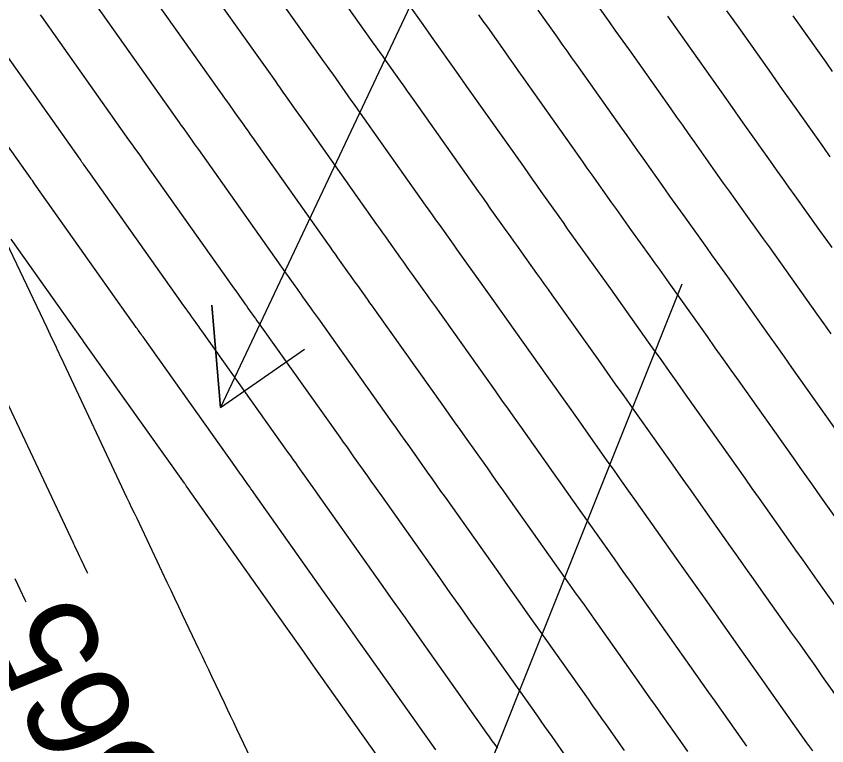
# Model space of a CAD drawing. Extents: x 954385 to 988206, y 1868364 to 1924553.
# Drawn here: x 956168.18 to 956215.62, y 1922541.89 to 1922584.62 of the extents above; entities that cross this region are included whole.
import ezdxf

# ---------------------------------------------------------------- set-up
doc = ezdxf.new("R2010")
doc.units = 0
for name, color, linetype in [('26', 7, 'Continuous'), ('5', 7, 'Continuous'), ('6', 7, 'Continuous'), ('7', 7, 'Continuous')]:
    doc.layers.add(name, color=color, linetype=linetype)

msp = doc.modelspace()

# ---------------------------------------------------------------- linework, layer by layer
at = {"layer": '26'}
for points in [[(956207.131, 1922618.928), (956180.126, 1922561.706), (956179.631, 1922567.686), (956180.126, 1922561.706), (956185.057, 1922565.125)], [(956207.131, 1922568.928), (956181.63, 1922505.053), (956180.771, 1922510.991), (956181.63, 1922505.053), (956186.343, 1922508.767)]]:
    msp.add_lwpolyline(points, dxfattribs=at)
at = {"layer": '6'}
for points in [[(956214.799, 1922541.587), (956214.462, 1922542.06), (956214.127, 1922542.534), (956212.256, 1922545.183), (956211.833, 1922545.783), (956211.409, 1922546.383), (956210.986, 1922546.982), (956210.562, 1922547.581), (956208.517, 1922550.473), (956208.034, 1922551.155), (956207.552, 1922551.837), (956207.07, 1922552.518), (956206.587, 1922553.2), (956204.478, 1922556.181), (956204.042, 1922556.796), (956203.606, 1922557.412), (956203.17, 1922558.028), (956202.734, 1922558.644), (956200.99, 1922561.108), (956200.554, 1922561.723), (956200.117, 1922562.339), (956199.681, 1922562.954), (956199.244, 1922563.569), (956196.135, 1922567.942), (956195.938, 1922568.219), (956195.741, 1922568.496), (956195.543, 1922568.772), (956195.345, 1922569.049), (956194.553, 1922570.154), (956194.356, 1922570.43), (956194.158, 1922570.707), (956193.961, 1922570.984), (956193.765, 1922571.261), (956192.948, 1922572.414), (956192.747, 1922572.699), (956192.545, 1922572.983), (956192.344, 1922573.268), (956192.142, 1922573.553), (956188.328, 1922578.942), (956188.15, 1922579.195), (956187.971, 1922579.447), (956187.792, 1922579.7), (956187.613, 1922579.953), (956186.898, 1922580.963), (956186.72, 1922581.216), (956186.541, 1922581.469), (956186.362, 1922581.721), (956186.183, 1922581.974), (956182.185, 1922587.615)], [(956201.692, 1922585.973), (956202.92, 1922584.238), (956203.227, 1922583.804), (956203.534, 1922583.37), (956203.84, 1922582.937), (956204.147, 1922582.503), (956206.49, 1922579.193), (956206.831, 1922578.711), (956207.172, 1922578.229), (956207.513, 1922577.748), (956207.854, 1922577.266), (956209.235, 1922575.315), (956209.568, 1922574.845), (956209.901, 1922574.377), (956210.235, 1922573.909), (956210.57, 1922573.441), (956211.91, 1922571.571), (956212.245, 1922571.103), (956212.579, 1922570.635), (956212.913, 1922570.167), (956213.247, 1922569.699), (956215.042, 1922567.173), (956215.452, 1922566.596), (956215.861, 1922566.019)], [(956166.513, 1922583.845), (956171.902, 1922576.24), (956171.953, 1922576.168), (956172.003, 1922576.097), (956172.054, 1922576.025), (956172.105, 1922575.954), (956172.358, 1922575.596), (956172.51, 1922575.381), (956177.795, 1922567.913), (956177.919, 1922567.737), (956178.043, 1922567.562), (956178.294, 1922567.207), (956178.355, 1922567.122), (956178.415, 1922567.036), (956178.476, 1922566.951), (956178.537, 1922566.866), (956178.781, 1922566.526), (956178.842, 1922566.441), (956178.903, 1922566.356), (956178.963, 1922566.271), (956179.024, 1922566.185), (956184.084, 1922559.067), (956184.229, 1922558.863), (956184.374, 1922558.659), (956184.518, 1922558.455), (956184.663, 1922558.251), (956185.241, 1922557.435), (956185.386, 1922557.231), (956185.53, 1922557.026), (956185.675, 1922556.822), (956185.819, 1922556.618), (956189.54, 1922551.36), (956190.189, 1922550.443), (956190.838, 1922549.526), (956191.487, 1922548.609), (956192.135, 1922547.692), (956195.711, 1922542.637), (956195.869, 1922542.413), (956196.027, 1922542.19), (956196.185, 1922541.966), (956196.343, 1922541.743)], [(956168.756, 1922550.296), (956168.699, 1922550.417), (956168.404, 1922551.039), (956168.11, 1922551.66)]]:
    msp.add_lwpolyline(points, dxfattribs=at)
at = {"layer": '7'}
for points in [[(956216.732, 1922549.235), (956215.069, 1922551.586), (956214.653, 1922552.173), (956214.238, 1922552.761), (956213.822, 1922553.348), (956213.406, 1922553.936), (956211.687, 1922556.365), (956211.262, 1922556.966), (956210.837, 1922557.567), (956210.411, 1922558.168), (956209.986, 1922558.768), (956207.398, 1922562.424), (956206.906, 1922563.118), (956206.415, 1922563.811), (956205.923, 1922564.504), (956205.431, 1922565.197), (956202.98, 1922568.645), (956202.728, 1922568.998), (956202.476, 1922569.352), (956202.224, 1922569.705), (956201.971, 1922570.058), (956200.96, 1922571.468), (956200.707, 1922571.821), (956200.455, 1922572.175), (956200.204, 1922572.528), (956199.953, 1922572.882), (956198.91, 1922574.355), (956198.653, 1922574.718), (956198.396, 1922575.082), (956198.139, 1922575.445), (956197.881, 1922575.809), (956194.656, 1922580.367), (956194.426, 1922580.692), (956194.196, 1922581.017), (956193.966, 1922581.342), (956193.736, 1922581.667), (956192.816, 1922582.967), (956192.586, 1922583.292), (956192.356, 1922583.617), (956192.126, 1922583.942), (956191.895, 1922584.267), (956188.454, 1922589.123)], [(956217.692, 1922542.68), (956215.383, 1922545.951), (956214.935, 1922546.586), (956214.486, 1922547.221), (956214.037, 1922547.856), (956213.588, 1922548.491), (956211.793, 1922551.029), (956211.344, 1922551.664), (956210.895, 1922552.299), (956210.446, 1922552.933), (956209.997, 1922553.568), (956208.14, 1922556.192), (956207.681, 1922556.841), (956207.221, 1922557.49), (956206.762, 1922558.138), (956206.303, 1922558.787), (956204.255, 1922561.679), (956203.761, 1922562.377), (956203.266, 1922563.075), (956202.771, 1922563.772), (956202.275, 1922564.47), (956199.558, 1922568.293), (956199.333, 1922568.609), (956199.109, 1922568.924), (956198.884, 1922569.238), (956198.658, 1922569.553), (956197.757, 1922570.811), (956197.531, 1922571.126), (956197.307, 1922571.441), (956197.082, 1922571.756), (956196.859, 1922572.072), (956195.929, 1922573.384), (956195.7, 1922573.708), (956195.471, 1922574.033), (956195.241, 1922574.357), (956195.012, 1922574.681), (956191.492, 1922579.654), (956191.288, 1922579.943), (956191.083, 1922580.232), (956190.879, 1922580.521), (956190.675, 1922580.81), (956189.857, 1922581.965), (956189.653, 1922582.254), (956189.448, 1922582.543), (956189.244, 1922582.832), (956189.039, 1922583.12), (956185.32, 1922588.369)], [(956179.051, 1922586.861), (956183.327, 1922580.827), (956183.48, 1922580.611), (956183.633, 1922580.394), (956183.786, 1922580.178), (956183.94, 1922579.961), (956184.552, 1922579.096), (956184.705, 1922578.879), (956184.858, 1922578.663), (956185.012, 1922578.446), (956185.165, 1922578.23), (956189.273, 1922572.425), (956189.446, 1922572.179), (956189.62, 1922571.934), (956189.794, 1922571.689), (956189.967, 1922571.444), (956190.67, 1922570.45), (956190.84, 1922570.211), (956191.01, 1922569.973), (956191.18, 1922569.734), (956191.35, 1922569.496), (956192.033, 1922568.544), (956192.203, 1922568.306), (956192.373, 1922568.068), (956192.543, 1922567.829), (956192.713, 1922567.591), (956196.212, 1922562.669), (956196.59, 1922562.136), (956196.969, 1922561.603), (956197.347, 1922561.07), (956197.725, 1922560.536), (956199.236, 1922558.402), (956199.613, 1922557.869), (956199.991, 1922557.335), (956200.369, 1922556.802), (956200.746, 1922556.268), (956203.178, 1922552.832), (956203.694, 1922552.103), (956204.209, 1922551.374), (956204.725, 1922550.646), (956205.24, 1922549.917), (956207.592, 1922546.593), (956207.962, 1922546.068), (956208.333, 1922545.544), (956208.703, 1922545.02), (956209.074, 1922544.495), (956210.562, 1922542.388), (956210.929, 1922541.868)], [(956175.916, 1922586.107), (956180.471, 1922579.68), (956180.598, 1922579.5), (956180.726, 1922579.32), (956180.853, 1922579.14), (956180.981, 1922578.96), (956181.491, 1922578.239), (956181.618, 1922578.058), (956181.746, 1922577.878), (956181.873, 1922577.698), (956182.001, 1922577.518), (956186.403, 1922571.297), (956186.549, 1922571.091), (956186.695, 1922570.885), (956186.84, 1922570.679), (956186.986, 1922570.473), (956187.576, 1922569.639), (956187.719, 1922569.439), (956187.861, 1922569.239), (956188.004, 1922569.038), (956188.147, 1922568.839), (956188.72, 1922568.04), (956188.863, 1922567.84), (956189.006, 1922567.64), (956189.148, 1922567.44), (956189.291, 1922567.239), (956193.18, 1922561.769), (956193.5, 1922561.318), (956193.82, 1922560.867), (956194.14, 1922560.416), (956194.459, 1922559.965), (956195.737, 1922558.16), (956196.056, 1922557.709), (956196.376, 1922557.258), (956196.695, 1922556.807), (956197.014, 1922556.356), (956199.769, 1922552.464), (956200.318, 1922551.688), (956200.866, 1922550.912), (956201.415, 1922550.137), (956201.964, 1922549.361), (956204.621, 1922545.604), (956204.939, 1922545.155), (956205.256, 1922544.705), (956205.574, 1922544.256), (956205.891, 1922543.807), (956207.16, 1922542.01), (956207.477, 1922541.561)], [(956172.782, 1922585.353), (956177.614, 1922578.533), (956177.716, 1922578.39), (956177.818, 1922578.246), (956177.92, 1922578.102), (956178.022, 1922577.958), (956178.43, 1922577.382), (956178.633, 1922577.094), (956178.837, 1922576.806), (956183.534, 1922570.169), (956183.652, 1922570.002), (956183.769, 1922569.836), (956183.887, 1922569.669), (956184.005, 1922569.503), (956184.482, 1922568.829), (956184.597, 1922568.666), (956184.712, 1922568.505), (956184.828, 1922568.343), (956184.944, 1922568.181), (956185.407, 1922567.535), (956185.522, 1922567.373), (956185.638, 1922567.212), (956185.753, 1922567.05), (956185.869, 1922566.888), (956190.148, 1922560.868), (956190.41, 1922560.5), (956190.671, 1922560.131), (956190.933, 1922559.763), (956191.194, 1922559.394), (956192.238, 1922557.918), (956192.499, 1922557.55), (956192.761, 1922557.181), (956193.022, 1922556.812), (956193.283, 1922556.443), (956196.359, 1922552.096), (956196.941, 1922551.273), (956197.524, 1922550.45), (956198.106, 1922549.627), (956198.688, 1922548.805), (956201.651, 1922544.615), (956201.915, 1922544.241), (956202.18, 1922543.867), (956202.444, 1922543.493), (956202.708, 1922543.119), (956203.765, 1922541.623)], [(956169.581, 1922584.693), (956169.648, 1922584.599), (956174.758, 1922577.387), (956174.834, 1922577.279), (956174.911, 1922577.171), (956174.987, 1922577.063), (956175.063, 1922576.956), (956175.445, 1922576.417), (956175.597, 1922576.201), (956175.673, 1922576.093), (956180.664, 1922569.041), (956180.844, 1922568.787), (956181.024, 1922568.532), (956181.388, 1922568.018), (956181.476, 1922567.894), (956181.564, 1922567.771), (956181.652, 1922567.647), (956181.74, 1922567.524), (956182.094, 1922567.031), (956182.182, 1922566.907), (956182.27, 1922566.784), (956182.358, 1922566.66), (956182.446, 1922566.537), (956187.116, 1922559.968), (956187.319, 1922559.682), (956187.522, 1922559.395), (956187.725, 1922559.109), (956187.928, 1922558.822), (956188.74, 1922557.677), (956188.943, 1922557.39), (956189.145, 1922557.104), (956189.348, 1922556.817), (956189.551, 1922556.531), (956192.95, 1922551.728), (956193.565, 1922550.858), (956194.181, 1922549.988), (956194.796, 1922549.118), (956195.411, 1922548.248), (956198.681, 1922543.626), (956198.892, 1922543.327), (956199.103, 1922543.028), (956199.314, 1922542.73), (956199.525, 1922542.431), (956200.369, 1922541.235)], [(956216.816, 1922554.304), (956215.234, 1922556.539), (956214.843, 1922557.091), (956214.452, 1922557.644), (956214.061, 1922558.197), (956213.669, 1922558.749), (956210.492, 1922563.237), (956210.028, 1922563.892), (956209.564, 1922564.547), (956209.099, 1922565.201), (956208.634, 1922565.855), (956206.402, 1922568.996), (956206.123, 1922569.388), (956205.844, 1922569.78), (956205.564, 1922570.171), (956205.284, 1922570.562), (956204.163, 1922572.126), (956203.883, 1922572.517), (956203.604, 1922572.909), (956203.325, 1922573.301), (956203.047, 1922573.693), (956201.892, 1922575.325), (956201.606, 1922575.728), (956201.321, 1922576.131), (956201.036, 1922576.534), (956200.751, 1922576.937), (956197.82, 1922581.079), (956197.564, 1922581.44), (956197.309, 1922581.801), (956197.053, 1922582.163), (956196.797, 1922582.524), (956195.775, 1922583.969), (956195.519, 1922584.33), (956195.263, 1922584.692)], [(956217.353, 1922558.73), (956213.586, 1922564.05), (956213.15, 1922564.667), (956212.713, 1922565.283), (956212.275, 1922565.899), (956211.838, 1922566.514), (956209.824, 1922569.347), (956209.518, 1922569.778), (956209.211, 1922570.207), (956208.904, 1922570.637), (956208.597, 1922571.067), (956207.366, 1922572.783), (956207.059, 1922573.213), (956206.752, 1922573.643), (956206.446, 1922574.073), (956206.141, 1922574.504), (956204.873, 1922576.295), (956204.56, 1922576.738), (956204.246, 1922577.18), (956203.933, 1922577.622), (956203.62, 1922578.065), (956200.984, 1922581.791), (956200.702, 1922582.188), (956200.421, 1922582.586), (956200.14, 1922582.983), (956199.859, 1922583.381), (956198.734, 1922584.971)], [(956209.759, 1922584.94), (956210.117, 1922584.434), (956210.475, 1922583.927), (956212.229, 1922581.449), (956212.626, 1922580.888), (956213.022, 1922580.328), (956213.419, 1922579.767), (956213.816, 1922579.207), (956215.423, 1922576.936), (956215.81, 1922576.39)], [(956215.947, 1922571.063), (956215.585, 1922571.57), (956215.223, 1922572.076), (956213.773, 1922574.098), (956213.411, 1922574.604), (956213.049, 1922575.111), (956212.689, 1922575.618), (956212.329, 1922576.125), (956210.835, 1922578.236), (956210.466, 1922578.757), (956210.097, 1922579.278), (956209.728, 1922579.8), (956209.359, 1922580.321), (956207.311, 1922583.215), (956206.979, 1922583.685), (956206.646, 1922584.155), (956206.314, 1922584.625)], [(956213.639, 1922584.64), (956215.178, 1922582.464), (956215.563, 1922581.92), (956215.948, 1922581.377)], [(956192.74, 1922541.648), (956188.859, 1922547.136), (956188.177, 1922548.1), (956187.495, 1922549.064), (956186.813, 1922550.028), (956186.131, 1922550.992), (956182.087, 1922556.706), (956182.001, 1922556.827), (956181.915, 1922556.949), (956181.829, 1922557.071), (956181.742, 1922557.193), (956181.398, 1922557.68), (956181.311, 1922557.802), (956181.225, 1922557.923), (956181.139, 1922558.045), (956181.052, 1922558.167), (956175.602, 1922565.834), (956175.568, 1922565.881), (956175.535, 1922565.928), (956175.502, 1922565.975), (956175.468, 1922566.022), (956175.334, 1922566.209), (956175.3, 1922566.256), (956175.267, 1922566.302), (956175.233, 1922566.349), (956175.2, 1922566.396), (956174.994, 1922566.688), (956174.925, 1922566.785), (956169.346, 1922574.669), (956169.246, 1922574.81), (956169.121, 1922574.987), (956169.071, 1922575.058), (956169.046, 1922575.093), (956163.379, 1922583.09)], [(956167.592, 1922571.384), (956169.959, 1922566.392), (956170.166, 1922565.955), (956170.511, 1922565.228), (956170.58, 1922565.082), (956170.649, 1922564.936), (956170.717, 1922564.791), (956170.786, 1922564.645), (956174.641, 1922556.456), (956174.788, 1922556.146), (956174.934, 1922555.835), (956175.081, 1922555.525), (956175.228, 1922555.215), (956177.002, 1922551.473), (956177.226, 1922551), (956177.45, 1922550.528), (956177.674, 1922550.055), (956177.898, 1922549.583), (956178.875, 1922547.521), (956179.058, 1922547.135), (956179.242, 1922546.748), (956179.425, 1922546.362), (956179.608, 1922545.975), (956180.342, 1922544.429), (956180.525, 1922544.043), (956180.709, 1922543.657), (956180.892, 1922543.27), (956181.076, 1922542.884), (956183.309, 1922538.178)], [(956189.77, 1922540.659), (956185.583, 1922546.58), (956184.867, 1922547.591), (956184.152, 1922548.602), (956183.437, 1922549.613), (956182.721, 1922550.624), (956178.356, 1922556.793), (956178.244, 1922556.951), (956178.132, 1922557.109), (956178.104, 1922557.148), (956178.076, 1922557.188), (956178.048, 1922557.227), (956178.02, 1922557.266), (956172.18, 1922565.483), (956172.155, 1922565.517), (956172.124, 1922565.56), (956172.106, 1922565.586), (956172.056, 1922565.657), (956167.883, 1922571.554)], [(956167.405, 1922562.491), (956171.509, 1922553.775), (956171.535, 1922553.721), (956171.586, 1922553.611), (956171.808, 1922553.143), (956171.886, 1922552.978), (956171.965, 1922552.813), (956172.315, 1922552.073), (956172.333, 1922552.035), (956172.35, 1922552.001)]]:
    msp.add_lwpolyline(points, dxfattribs=at)

# ---------------------------------------------------------------- texts
at = {"layer": '5'}
msp.add_text('565', height=6, rotation=115.3764, dxfattribs=at).set_placement((956177.436, 1922538.997))

doc.saveas('drawing.dxf')
